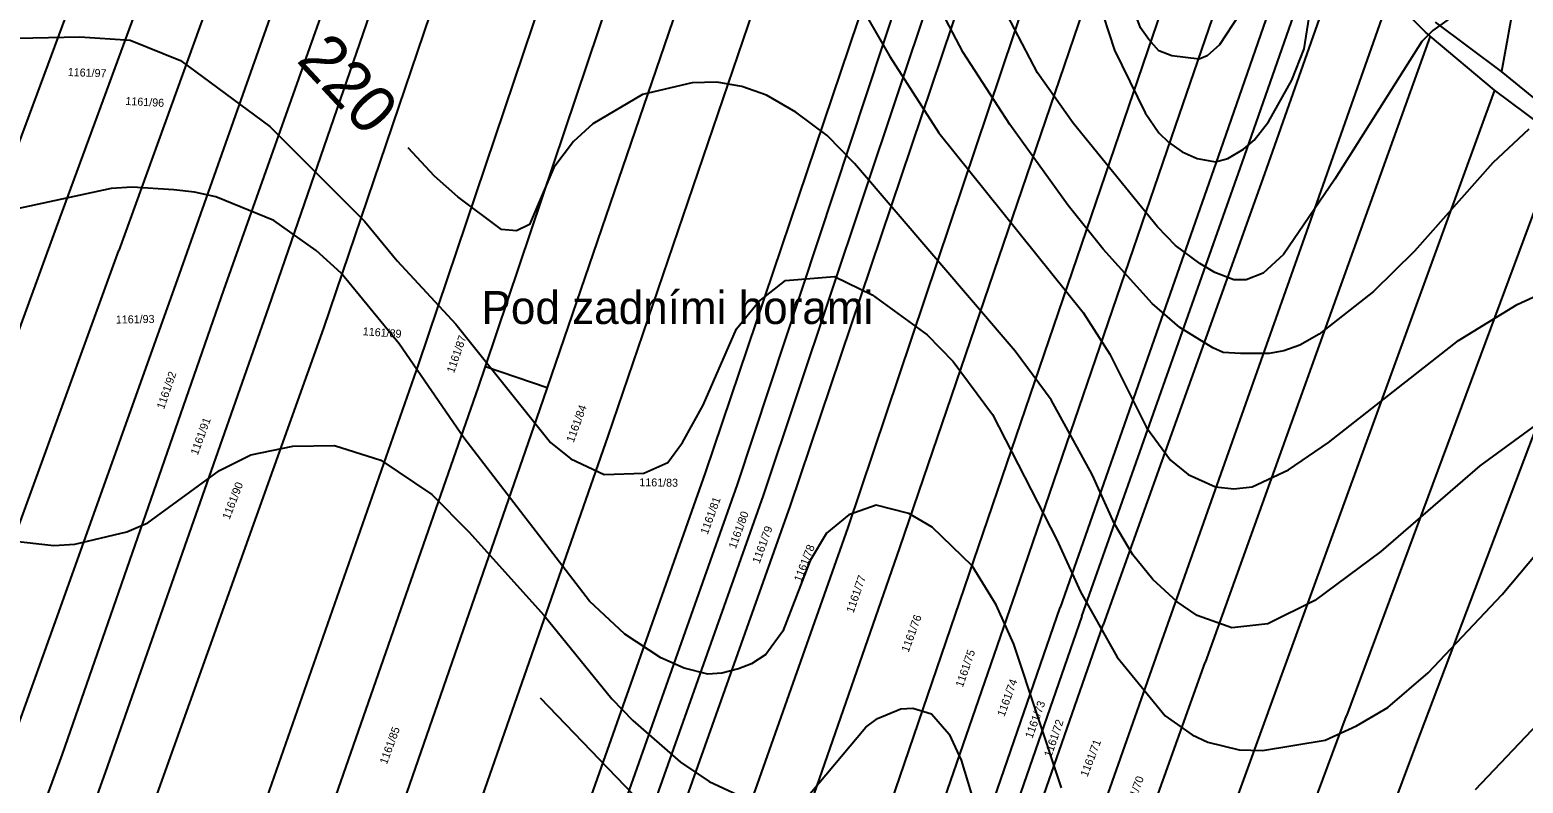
# Model space of a CAD drawing. Extents: x -555860 to -552701, y -1187050 to -1182291.
# Drawn here: x -553802.7 to -553485.5, y -1185433.9 to -1185273.9 of the extents above; entities that cross this region are included whole.
import ezdxf

# ---------------------------------------------------------------- set-up
doc = ezdxf.new("R2010")
doc.units = 0
for name, color, linetype in [('LEG_2b', 7, 'Continuous'), ('Level 40', 7, 'Continuous'), ('Level 41', 7, 'Continuous'), ('Level 42', 7, 'Continuous'), ('navrh_BV', 7, 'Continuous'), ('Parcelní čísla', 7, 'Continuous')]:
    doc.layers.add(name, color=color, linetype=linetype)

msp = doc.modelspace()

# ---------------------------------------------------------------- linework, layer by layer
at = {"layer": 'Level 40'}
msp.add_lwpolyline([(-553476.22, -1185353.05), (-553494.66, -1185366.5), (-553515.73, -1185384.66), (-553529.74, -1185395.06), (-553539.72, -1185400.05), (-553547.35, -1185400.89), (-553554.7, -1185398.25), (-553558.99, -1185395.34), (-553564.13, -1185390.63), (-553568.42, -1185385.36), (-553572.31, -1185378.84), (-553577.02, -1185368.3), (-553585.76, -1185352.5), (-553593.38, -1185342.1), (-553627.49, -1185302.3), (-553633.32, -1185296.34), (-553639.97, -1185291.35), (-553646.21, -1185287.74), (-553651.48, -1185285.94), (-553656.75, -1185284.97), (-553662.02, -1185285.11), (-553672.56, -1185287.6), (-553683.09, -1185293.84), (-553687.25, -1185297.59), (-553691.41, -1185303.13), (-553696.54, -1185315.2), (-553699.32, -1185316.58), (-553702.51, -1185316.31), (-553711.8, -1185309.37), (-553716.79, -1185304.94), (-553722.37, -1185298.91)], dxfattribs=at)
at = {"layer": 'Level 41'}
for points in [[(-553484.26, -1185294.95), (-553491.89, -1185302.16), (-553508.52, -1185320.88), (-553517.26, -1185329.48), (-553528.77, -1185338.49), (-553532.93, -1185340.85), (-553536.31, -1185342.05), (-553539.45, -1185342.65), (-553545.55, -1185342.65), (-553549.18, -1185342.39), (-553551.37, -1185341.4), (-553558.44, -1185337.1), (-553564.26, -1185331.98), (-553574.66, -1185320.47), (-553582.15, -1185311.18), (-553594.49, -1185293.98), (-553604.47, -1185278.73), (-553624.58, -1185240.32)], [(-553632.76, -1185257.38), (-553620, -1185279.56), (-553609.6, -1185295.78), (-553578.96, -1185333.92), (-553573.28, -1185342.79), (-553565.51, -1185358.32), (-553560.38, -1185365.25), (-553556.64, -1185368.3), (-553550.82, -1185370.94), (-553546.93, -1185371.35), (-553543.05, -1185370.94), (-553535.29, -1185367.33), (-553526.83, -1185361.51), (-553499.23, -1185339.88), (-553486.76, -1185332.25), (-553478.99, -1185328.65)], [(-553575.91, -1185267.08), (-553572.31, -1185278.18), (-553565.79, -1185291.49), (-553562.88, -1185295.79), (-553560.84, -1185297.73), (-553557.89, -1185299.81), (-553554.7, -1185301.19), (-553550.82, -1185301.89), (-553548.18, -1185301.19), (-553544.87, -1185299.21), (-553542.63, -1185297.31), (-553539.58, -1185293.43), (-553534.59, -1185284.55), (-553531.96, -1185277.9), (-553529.05, -1185259.04)], [(-553499.23, -1185270.13), (-553504.64, -1185274.02), (-553507, -1185276.37), (-553525.44, -1185305.63), (-553536.39, -1185321.58), (-553540.69, -1185325.6), (-553544.3, -1185326.98), (-553546.93, -1185326.98), (-553550.99, -1185325.39), (-553554.14, -1185323.52), (-553559.36, -1185319.67), (-553563.16, -1185315.75), (-553581.04, -1185293.71), (-553588.67, -1185283.03), (-553595.19, -1185270.55)], [(-553805.39, -1185275.68), (-553792.08, -1185275.4), (-553781.4, -1185276.1), (-553770.72, -1185280.4), (-553751.73, -1185294.4), (-553731.62, -1185314.51), (-553724.69, -1185322.96), (-553712.21, -1185336.41), (-553692.11, -1185361.51), (-553687.81, -1185364.98), (-553680.74, -1185368.3), (-553672.28, -1185368.03), (-553667.15, -1185365.81), (-553664.1, -1185361.51), (-553659.66, -1185353.61), (-553652.59, -1185337.38), (-553647.87, -1185331.56), (-553642.19, -1185327.12), (-553631.79, -1185326.29), (-553623.75, -1185330.17), (-553612.1, -1185338.63), (-553606.56, -1185344.32), (-553598.23, -1185355.55), (-553584.51, -1185382.17), (-553579.52, -1185393.26), (-553571.75, -1185407.13), (-553561.49, -1185419.61), (-553555.81, -1185423.63), (-553552.48, -1185425.15), (-553545.82, -1185426.82), (-553540.83, -1185426.95), (-553527.52, -1185424.74), (-553520.86, -1185421.69), (-553514.21, -1185417.8), (-553505.61, -1185410.45), (-553489.94, -1185393.82), (-553469.29, -1185369.27)], [(-553583.54, -1185434.86), (-553593.66, -1185404.35), (-553597.4, -1185396.03), (-553602.53, -1185387.72), (-553610.99, -1185379.53), (-553615.98, -1185376.62), (-553622.92, -1185374.82), (-553628.74, -1185376.9), (-553633.45, -1185380.78), (-553636.92, -1185386.61), (-553642.74, -1185401.58), (-553646.35, -1185406.57), (-553649.41, -1185408.55), (-553652.17, -1185409.62), (-553655.68, -1185410.53), (-553658.69, -1185410.73), (-553663.68, -1185409.48), (-553668.67, -1185407.27), (-553676.3, -1185402.27), (-553683.79, -1185395.2), (-553710.55, -1185360.54), (-553724.27, -1185340.57), (-553736.61, -1185325.6), (-553741.88, -1185320.74), (-553750.9, -1185314.37), (-553763.24, -1185309.37), (-553767.78, -1185308.39), (-553772.11, -1185307.85), (-553780.98, -1185307.29), (-553785.42, -1185307.57), (-553805.39, -1185311.87)], [(-553835.66, -1185379.18), (-553797.62, -1185383.42), (-553793.19, -1185383.14), (-553782.09, -1185380.51), (-553777.66, -1185378.56), (-553762.41, -1185367.47), (-553755.75, -1185364.14), (-553746.88, -1185362.34), (-553738, -1185362.2), (-553728.16, -1185365.25), (-553717.34, -1185372.6), (-553709.44, -1185380.5), (-553693.49, -1185398.25), (-553679.07, -1185416), (-553674.64, -1185420.58), (-553664.51, -1185429.45), (-553658.43, -1185433.53), (-553652.31, -1185436.38)], [(-553636.92, -1185436.11), (-553625.14, -1185421.96), (-553622.64, -1185420.16), (-553617.65, -1185418.08), (-553615.15, -1185417.94), (-553611.13, -1185419.19), (-553607.39, -1185423.49), (-553604.89, -1185429.03), (-553597.27, -1185453.99)], [(-553482.32, -1185421.27), (-553495.63, -1185435.27)]]:
    msp.add_lwpolyline(points, dxfattribs=at)
at = {"layer": 'Level 42'}
for points in [[(-553507.77, -1185237.78), (-553524.75, -1185237.41), (-553531.68, -1185237.83), (-553536.4, -1185239.21), (-553539.31, -1185241.02), (-553540.97, -1185243.23), (-553542.08, -1185247.12), (-553543.74, -1185264.03), (-553545.82, -1185270.69), (-553549.98, -1185277.07), (-553552.62, -1185279.42), (-553554.28, -1185280.12), (-553560.1, -1185279.42), (-553562.88, -1185278.31), (-553564.97, -1185275.95), (-553566.76, -1185273.46), (-553567.45, -1185271.52), (-553568.84, -1185261.4), (-553568.42, -1185241.85), (-553569.26, -1185226.46), (-553572.72, -1185216.47)], [(-553562.78, -1185495.59), (-553576.88, -1185493.09), (-553582.24, -1185490.46), (-553585.76, -1185488.52), (-553590.05, -1185485.05), (-553595.46, -1185479.23), (-553600.59, -1185472.02), (-553606.83, -1185464.67), (-553608.97, -1185462.74), (-553613.18, -1185461.5), (-553617.37, -1185461.76), (-553621.53, -1185466.61), (-553625, -1185469.52), (-553626.8, -1185470.35), (-553630.4, -1185470.63), (-553634.56, -1185469.8), (-553642.88, -1185465.78), (-553649.26, -1185461.06), (-553654.11, -1185455.8), (-553670.89, -1185440.13), (-553694.26, -1185415.86)]]:
    msp.add_lwpolyline(points, dxfattribs=at)
at = {"layer": 'navrh_BV'}
for p, q in [((-553764.71, -1185189.27), (-553809.95, -1185310.96)), ((-553751.9, -1185192.88), (-553797.13, -1185315.84)), ((-553738.19, -1185194.74), (-553783.85, -1185320.75)), ((-553725.22, -1185196.19), (-553771.01, -1185325.79)), ((-553692.86, -1185197.32), (-553740.33, -1185337.24)), ((-553670.33, -1185197.25), (-553720.19, -1185344.84)), ((-553705.95, -1185345.42), (-553656.03, -1185197.19)), ((-553640.2, -1185196.34), (-553692.84, -1185349.83)), ((-553714.92, -1185197.44), (-553761.55, -1185329.18)), ((-553705.33, -1185197.44), (-553752.02, -1185332.82)), ((-553679.83, -1185360.17), (-553624.67, -1185198.38)), ((-553659.15, -1185367.95), (-553601.91, -1185198.28)), ((-553596.52, -1185201.47), (-553652.48, -1185370.47)), ((-553646.87, -1185372.77), (-553590.69, -1185204.72)), ((-553584.87, -1185207.97), (-553641.21, -1185374.92)), ((-553476.95, -1185209.4), (-553490.05, -1185282.71)), ((-553628.89, -1185379.59), (-553573.33, -1185214.46)), ((-553563.51, -1185224.35), (-553617.95, -1185383.89)), ((-553603.19, -1185389.51), (-553551.03, -1185236.83)), ((-553559.33, -1185294.31), (-553541.65, -1185242.73)), ((-553533.07, -1185251.39), (-553549.77, -1185299.34)), ((-553545.12, -1185301.89), (-553528.63, -1185254.84)), ((-553524.13, -1185258.33), (-553540.45, -1185304.45)), ((-553513.86, -1185266.65), (-553531.92, -1185317.9)), ((-553506.22, -1185274.41), (-553513.86, -1185266.65)), ((-553490.05, -1185282.71), (-553504.12, -1185272.26)), ((-553505.2, -1185275.26), (-553553.02, -1185408.26)), ((-553505.2, -1185275.26), (-553506.22, -1185274.41)), ((-553491.57, -1185286.72), (-553505.2, -1185275.26)), ((-553483.21, -1185288.32), (-553490.05, -1185282.71)), ((-553491.57, -1185286.72), (-553537.91, -1185414.01)), ((-553477.5, -1185297.16), (-553491.57, -1185286.72)), ((-553593.19, -1185393.17), (-553559.33, -1185294.31)), ((-553477.5, -1185297.16), (-553523.02, -1185419.59)), ((-553549.77, -1185299.34), (-553583.8, -1185396.55)), ((-553579.24, -1185398.39), (-553545.12, -1185301.89)), ((-553540.45, -1185304.45), (-553574.66, -1185400.24)), ((-553463.63, -1185307.78), (-553508.1, -1185425.37)), ((-553797.13, -1185315.84), (-553832.41, -1185412.47)), ((-553807.89, -1185387.05), (-553783.85, -1185320.75)), ((-553531.92, -1185317.9), (-553562.63, -1185404.72)), ((-553771.01, -1185325.79), (-553796.3, -1185396.61)), ((-553761.55, -1185329.18), (-553795.88, -1185427.76)), ((-553752.02, -1185332.82), (-553786.71, -1185431.6)), ((-553740.33, -1185337.24), (-553775.72, -1185436.25)), ((-553720.19, -1185344.84), (-553755.17, -1185444.81)), ((-553707.41, -1185349.76), (-553705.95, -1185345.42)), ((-553705.95, -1185345.42), (-553692.84, -1185349.83)), ((-553742.43, -1185450.04), (-553707.41, -1185349.76)), ((-553692.84, -1185349.83), (-553694.48, -1185354.61)), ((-553694.48, -1185354.61), (-553729.54, -1185455.61)), ((-553715.26, -1185461.54), (-553679.83, -1185360.17)), ((-553695.31, -1185470.01), (-553659.15, -1185367.95)), ((-553652.48, -1185370.47), (-553688.58, -1185472.56)), ((-553683.06, -1185474.94), (-553646.87, -1185372.77)), ((-553641.21, -1185374.92), (-553677.48, -1185477.15)), ((-553665.21, -1185482.33), (-553628.89, -1185379.59)), ((-553617.95, -1185383.89), (-553653.83, -1185487.08)), ((-553638.75, -1185493.54), (-553603.19, -1185389.51)), ((-553629.18, -1185497.41), (-553593.19, -1185393.17)), ((-553796.3, -1185396.61), (-553805.96, -1185423.65)), ((-553620, -1185501.36), (-553583.8, -1185396.55)), ((-553579.24, -1185398.39), (-553615.59, -1185503.17)), ((-553611.18, -1185504.97), (-553574.66, -1185400.24)), ((-553562.63, -1185404.72), (-553599.67, -1185509.73)), ((-553590.72, -1185513.48), (-553553.02, -1185408.26)), ((-553537.91, -1185414.01), (-553576.51, -1185519.49)), ((-553562.16, -1185525.36), (-553523.02, -1185419.59)), ((-553508.1, -1185425.37), (-553547.86, -1185531.43)), ((-553795.88, -1185427.76), (-553819.6, -1185492.7)), ((-553786.71, -1185431.6), (-553810.66, -1185498.16))]:
    msp.add_line(p, q, dxfattribs=at)

# ---------------------------------------------------------------- texts
at = {"layer": 'LEG_2b'}
for s, rotation, p in [('1161/97', 358, (-553794.69, -1185283.69)), ('1161/96', 357, (-553782.45, -1185289.83)), ('1161/93', 1, (-553784.44, -1185336.27)), ('1161/89', 356, (-553732.03, -1185338.74)), ('1161/87', 71, (-553712.62, -1185346.91)), ('1161/92', 71, (-553774.23, -1185354.58)), ('1161/84', 70, (-553687.2, -1185361.66)), ('1161/91', 70, (-553767.06, -1185364.34)), ('1161/90', 69, (-553760.31, -1185378.02)), ('1161/83', 359, (-553673.25, -1185370.8)), ('1161/81', 70, (-553658.73, -1185381.2)), ('1161/80', 70, (-553652.76, -1185384.24)), ('1161/79', 70, (-553647.7, -1185387.38)), ('1161/78', 69, (-553638.87, -1185391.29)), ('1161/77', 71, (-553627.74, -1185397.85)), ('1161/76', 70, (-553616.04, -1185406.21)), ('1161/75', 71, (-553604.52, -1185413.66)), ('1161/74', 70, (-553595.69, -1185419.89)), ('1161/73', 70, (-553589.76, -1185424.52)), ('1161/85', 70, (-553726.88, -1185430.02)), ('1161/72', 71, (-553585.73, -1185428.5)), ('1161/71', 69, (-553578.03, -1185432.68)), ('1161/70', 70, (-553568.82, -1185440.5))]:
    msp.add_text(s, height=1.7, rotation=rotation, dxfattribs=at).set_placement(p)
at = {"layer": 'Level 40'}
msp.add_text('220', height=10, rotation=312.8394, dxfattribs=at).set_placement((-553746.28, -1185280.48))
at = {"layer": 'Parcelní čísla'}
msp.add_text('Pod zadními horami', height=7, dxfattribs=at).set_placement((-553706.77, -1185336.36))

doc.saveas('drawing.dxf')
